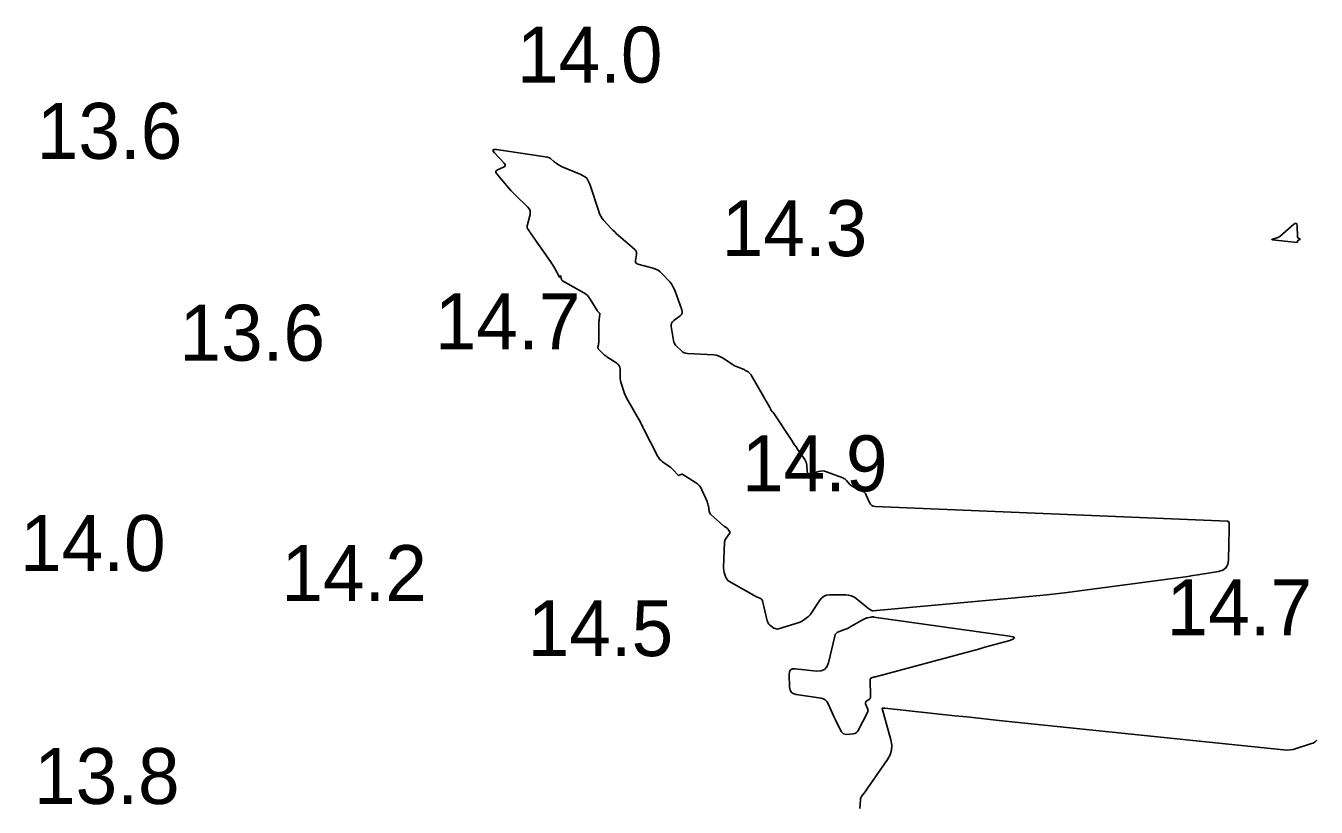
# Model space of a CAD drawing. Extents: x 1023796 to 1112670, y 656573 to 837340.
# Drawn here: x 1101077.9 to 1101193.3, y 690081.5 to 690151.4 of the extents above; entities that cross this region are included whole.
import ezdxf

# ---------------------------------------------------------------- set-up
doc = ezdxf.new("R2010")
doc.units = 0
doc.layers.add('V-CHAN-CONT-15FT', color=7, linetype='Continuous')
doc.layers.add('V-TOPO-SOUN', color=7, linetype='Continuous')

msp = doc.modelspace()

# ---------------------------------------------------------------- linework, layer by layer
at = {"layer": 'V-CHAN-CONT-15FT'}
for points in [[(1101169.18, 690100.49), (1101167.6, 690100.32), (1101166.02, 690100.17), (1101153.61, 690099.06), (1101153.58, 690099.06), (1101153.55, 690099.06), (1101153.52, 690099.07), (1101153.49, 690099.09), (1101153.38, 690099.16), (1101153.35, 690099.18), (1101153.33, 690099.19), (1101153.3, 690099.21), (1101153.27, 690099.23), (1101152.12, 690100.16), (1101151.91, 690100.3), (1101151.69, 690100.4), (1101151.45, 690100.46), (1101151.2, 690100.48), (1101149.76, 690100.47), (1101149.49, 690100.44), (1101149.26, 690100.36), (1101149.06, 690100.21), (1101148.89, 690100), (1101148.07, 690098.78), (1101148.01, 690098.7), (1101147.94, 690098.61), (1101147.86, 690098.54), (1101147.78, 690098.47), (1101147.42, 690098.21), (1101147.33, 690098.15), (1101147.24, 690098.09), (1101147.14, 690098.05), (1101147.04, 690098.01), (1101145.18, 690097.44), (1101145.08, 690097.42), (1101144.97, 690097.43), (1101144.88, 690097.46), (1101144.78, 690097.51), (1101144.42, 690097.78), (1101144.33, 690097.86), (1101144.27, 690097.94), (1101144.22, 690098.03), (1101144.18, 690098.14), (1101143.76, 690099.95), (1101143.73, 690100.02), (1101143.7, 690100.07), (1101143.64, 690100.12), (1101143.58, 690100.16), (1101143.3, 690100.27), (1101143.23, 690100.31), (1101143.16, 690100.34), (1101143.09, 690100.37), (1101143.02, 690100.41), (1101140.76, 690101.71), (1101140.67, 690101.77), (1101140.59, 690101.85), (1101140.53, 690101.94), (1101140.49, 690102.04), (1101140.34, 690102.48), (1101140.31, 690102.59), (1101140.29, 690102.7), (1101140.28, 690102.82), (1101140.28, 690102.93), (1101140.37, 690105.19), (1101140.38, 690105.29), (1101140.4, 690105.38), (1101140.44, 690105.47), (1101140.5, 690105.55), (1101140.82, 690105.96), (1101140.84, 690105.99), (1101140.85, 690106.03), (1101140.84, 690106.06), (1101140.83, 690106.1), (1101140.73, 690106.27), (1101140.72, 690106.29), (1101140.71, 690106.32), (1101140.69, 690106.34), (1101140.67, 690106.36), (1101140.6, 690106.44), (1101140.58, 690106.46), (1101140.56, 690106.48), (1101140.54, 690106.5), (1101140.52, 690106.51), (1101140.36, 690106.59), (1101140.33, 690106.61), (1101140.3, 690106.64), (1101140.27, 690106.66), (1101140.24, 690106.68), (1101139.19, 690107.61), (1101139.12, 690107.69), (1101139.06, 690107.77), (1101139.02, 690107.87), (1101139, 690107.97), (1101138.93, 690108.4), (1101138.91, 690108.5), (1101138.88, 690108.61), (1101138.85, 690108.71), (1101138.81, 690108.81), (1101138.34, 690109.87), (1101138.23, 690110.07), (1101138.1, 690110.24), (1101137.94, 690110.4), (1101137.76, 690110.53), (1101136.63, 690111.25), (1101136.59, 690111.26), (1101136.55, 690111.27), (1101136.52, 690111.27), (1101136.48, 690111.25), (1101136.32, 690111.18), (1101136.28, 690111.16), (1101136.25, 690111.16), (1101136.21, 690111.17), (1101136.18, 690111.2), (1101135.79, 690111.63), (1101135.72, 690111.71), (1101135.64, 690111.78), (1101135.55, 690111.86), (1101135.46, 690111.92), (1101134.83, 690112.37), (1101134.7, 690112.48), (1101134.59, 690112.59), (1101134.49, 690112.72), (1101134.41, 690112.86), (1101133.14, 690115.29), (1101133.11, 690115.34), (1101133.09, 690115.39), (1101133.07, 690115.43), (1101133.05, 690115.48), (1101132.96, 690115.67), (1101132.94, 690115.72), (1101132.92, 690115.76), (1101132.89, 690115.81), (1101132.87, 690115.85), (1101131.64, 690118.02), (1101131.56, 690118.17), (1101131.49, 690118.33), (1101131.42, 690118.49), (1101131.36, 690118.65), (1101131.14, 690119.32), (1101131.09, 690119.48), (1101131.06, 690119.64), (1101131.04, 690119.81), (1101131.03, 690119.98), (1101131.02, 690120.66), (1101131, 690120.82), (1101130.94, 690120.96), (1101130.85, 690121.08), (1101130.73, 690121.18), (1101129.93, 690121.7), (1101129.83, 690121.77), (1101129.74, 690121.84), (1101129.64, 690121.92), (1101129.55, 690122), (1101129.11, 690122.42), (1101129.07, 690122.46), (1101129.05, 690122.51), (1101129.04, 690122.56), (1101129.04, 690122.61), (1101129.09, 690122.84), (1101129.09, 690122.9), (1101129.1, 690122.96), (1101129.11, 690123.01), (1101129.11, 690123.07), (1101129.12, 690124.73), (1101129.12, 690124.82), (1101129.13, 690124.91), (1101129.14, 690125.01), (1101129.14, 690125.1), (1101129.2, 690125.58), (1101129.2, 690125.62), (1101129.2, 690125.65), (1101129.18, 690125.67), (1101129.16, 690125.7), (1101129.05, 690125.79), (1101129.03, 690125.81), (1101129, 690125.84), (1101128.98, 690125.87), (1101128.96, 690125.89), (1101128.35, 690126.92), (1101128.23, 690127.09), (1101128.1, 690127.25), (1101127.94, 690127.38), (1101127.77, 690127.49), (1101125.88, 690128.55), (1101125.87, 690128.56), (1101125.86, 690128.57), (1101125.85, 690128.58), (1101125.84, 690128.6), (1101125.8, 690128.65), (1101125.8, 690128.67), (1101125.79, 690128.68), (1101125.78, 690128.7), (1101125.78, 690128.71), (1101125.69, 690129), (1101125.68, 690129.02), (1101125.67, 690129.02), (1101125.67, 690129.02), (1101125.66, 690129), (1101125.64, 690128.9), (1101125.64, 690128.88), (1101125.63, 690128.87), (1101125.62, 690128.87), (1101125.61, 690128.89), (1101125.16, 690129.72), (1101125.08, 690129.86), (1101124.99, 690130), (1101124.9, 690130.14), (1101124.81, 690130.28), (1101123.04, 690132.79), (1101123, 690132.85), (1101122.96, 690132.9), (1101122.93, 690132.96), (1101122.89, 690133.01), (1101122.75, 690133.23), (1101122.73, 690133.29), (1101122.71, 690133.35), (1101122.71, 690133.41), (1101122.72, 690133.47), (1101122.97, 690134.48), (1101122.99, 690134.67), (1101122.97, 690134.84), (1101122.9, 690135), (1101122.78, 690135.14), (1101121.66, 690136.22), (1101121.46, 690136.42), (1101121.27, 690136.63), (1101121.08, 690136.84), (1101120.89, 690137.05), (1101119.99, 690138.13), (1101119.92, 690138.24), (1101119.92, 690138.33), (1101119.96, 690138.41), (1101120.07, 690138.48), (1101120.61, 690138.72), (1101120.71, 690138.79), (1101120.76, 690138.87), (1101120.74, 690138.96), (1101120.67, 690139.06), (1101119.8, 690139.99), (1101119.67, 690140.15), (1101119.66, 690140.25), (1101119.75, 690140.3), (1101119.96, 690140.29), (1101124.54, 690139.61), (1101124.62, 690139.59), (1101124.7, 690139.56), (1101124.77, 690139.52), (1101124.83, 690139.47), (1101125.09, 690139.23), (1101125.15, 690139.18), (1101125.21, 690139.14), (1101125.27, 690139.09), (1101125.33, 690139.05), (1101125.59, 690138.9), (1101125.65, 690138.86), (1101125.72, 690138.82), (1101125.79, 690138.79), (1101125.85, 690138.76), (1101127.5, 690138.06), (1101127.56, 690138.03), (1101127.61, 690138.01), (1101127.67, 690137.98), (1101127.72, 690137.95), (1101127.92, 690137.83), (1101127.97, 690137.8), (1101128.02, 690137.76), (1101128.05, 690137.72), (1101128.09, 690137.67), (1101128.21, 690137.44), (1101128.24, 690137.38), (1101128.27, 690137.32), (1101128.29, 690137.26), (1101128.31, 690137.2), (1101129.11, 690134.74), (1101129.19, 690134.53), (1101129.3, 690134.32), (1101129.42, 690134.13), (1101129.57, 690133.95), (1101130.21, 690133.26), (1101130.37, 690133.08), (1101130.54, 690132.92), (1101130.71, 690132.76), (1101130.88, 690132.6), (1101132.34, 690131.34), (1101132.43, 690131.25), (1101132.48, 690131.14), (1101132.5, 690131.03), (1101132.5, 690130.9), (1101132.4, 690130.37), (1101132.4, 690130.25), (1101132.43, 690130.16), (1101132.51, 690130.09), (1101132.62, 690130.04), (1101133.97, 690129.68), (1101134.2, 690129.6), (1101134.42, 690129.5), (1101134.61, 690129.36), (1101134.79, 690129.19), (1101135.46, 690128.46), (1101135.61, 690128.27), (1101135.75, 690128.06), (1101135.86, 690127.85), (1101135.96, 690127.62), (1101136.55, 690125.95), (1101136.58, 690125.8), (1101136.56, 690125.66), (1101136.5, 690125.53), (1101136.38, 690125.42), (1101135.83, 690125.01), (1101135.71, 690124.89), (1101135.63, 690124.76), (1101135.6, 690124.62), (1101135.6, 690124.46), (1101135.8, 690123.22), (1101135.83, 690123.07), (1101135.89, 690122.94), (1101135.97, 690122.81), (1101136.07, 690122.7), (1101136.52, 690122.28), (1101136.64, 690122.19), (1101136.76, 690122.12), (1101136.9, 690122.08), (1101137.05, 690122.06), (1101139.39, 690121.93), (1101139.6, 690121.9), (1101139.8, 690121.85), (1101139.99, 690121.77), (1101140.17, 690121.67), (1101141.03, 690121.09), (1101141.13, 690121.03), (1101141.22, 690120.98), (1101141.32, 690120.93), (1101141.42, 690120.89), (1101141.89, 690120.72), (1101141.97, 690120.69), (1101142.04, 690120.66), (1101142.12, 690120.62), (1101142.19, 690120.58), (1101142.47, 690120.41), (1101142.54, 690120.36), (1101142.6, 690120.31), (1101142.65, 690120.25), (1101142.7, 690120.18), (1101144.42, 690117.23), (1101144.43, 690117.2), (1101144.45, 690117.16), (1101144.47, 690117.13), (1101144.48, 690117.09), (1101144.56, 690116.93), (1101144.57, 690116.91), (1101144.58, 690116.89), (1101144.59, 690116.87), (1101144.61, 690116.86), (1101144.69, 690116.82), (1101144.71, 690116.8), (1101144.73, 690116.79), (1101144.74, 690116.77), (1101144.75, 690116.75), (1101146.38, 690114.28), (1101146.5, 690114.08), (1101146.63, 690113.89), (1101146.76, 690113.7), (1101146.89, 690113.5), (1101147.53, 690112.58), (1101147.6, 690112.46), (1101147.65, 690112.34), (1101147.69, 690112.21), (1101147.71, 690112.07), (1101147.75, 690111.51), (1101147.77, 690111.4), (1101147.83, 690111.32), (1101147.92, 690111.29), (1101148.04, 690111.31), (1101148.79, 690111.52), (1101148.96, 690111.55), (1101149.13, 690111.56), (1101149.3, 690111.53), (1101149.47, 690111.49), (1101150.93, 690110.94), (1101151.03, 690110.89), (1101151.11, 690110.84), (1101151.19, 690110.78), (1101151.26, 690110.7), (1101151.52, 690110.38), (1101151.59, 690110.3), (1101151.67, 690110.24), (1101151.76, 690110.18), (1101151.85, 690110.14), (1101152.59, 690109.82), (1101152.73, 690109.75), (1101152.85, 690109.65), (1101152.95, 690109.53), (1101153.03, 690109.38), (1101153.32, 690108.73), (1101153.41, 690108.59), (1101153.52, 690108.48), (1101153.66, 690108.42), (1101153.82, 690108.39), (1101185.33, 690107.07), (1101185.39, 690107.05), (1101185.44, 690107.03), (1101185.46, 690106.98), (1101185.47, 690106.92), (1101185.47, 690106.64), (1101185.47, 690106.57), (1101185.47, 690106.5), (1101185.47, 690106.43), (1101185.47, 690106.36), (1101185.43, 690103.61), (1101185.36, 690103.2), (1101185.19, 690102.89), (1101184.9, 690102.67), (1101184.51, 690102.55), (1101182.69, 690102.27), (1101182.24, 690102.2), (1101181.79, 690102.13), (1101181.33, 690102.07), (1101180.88, 690102), (1101172.33, 690100.87), (1101170.76, 690100.67)], [(1101191.62, 690132.4), (1101191.64, 690132.38), (1101191.67, 690132.36), (1101191.79, 690132.31), (1101191.82, 690132.3), (1101191.83, 690132.28), (1101191.82, 690132.27), (1101191.8, 690132.25), (1101191.63, 690132.16), (1101191.62, 690132.15), (1101191.61, 690132.14), (1101191.6, 690132.12), (1101191.6, 690132.11), (1101191.59, 690132.03), (1101191.59, 690132.01), (1101191.58, 690132), (1101191.57, 690131.99), (1101191.55, 690131.99), (1101189.35, 690132.23), (1101189.31, 690132.24), (1101189.29, 690132.25), (1101189.31, 690132.27), (1101189.35, 690132.28), (1101189.64, 690132.37), (1101189.67, 690132.38), (1101189.7, 690132.39), (1101189.73, 690132.4), (1101189.77, 690132.41), (1101189.89, 690132.45), (1101189.92, 690132.47), (1101189.95, 690132.48), (1101189.97, 690132.5), (1101190, 690132.52), (1101191.25, 690133.61), (1101191.38, 690133.69), (1101191.47, 690133.7), (1101191.52, 690133.63), (1101191.55, 690133.49), (1101191.6, 690132.46), (1101191.6, 690132.43)], [(1101153.42, 690093), (1101153.4, 690092.97), (1101153.39, 690092.92), (1101153.41, 690091.38), (1101153.41, 690091.3), (1101153.38, 690091.24), (1101153.34, 690091.18), (1101153.29, 690091.13), (1101153.03, 690090.96), (1101152.98, 690090.91), (1101152.95, 690090.86), (1101152.95, 690090.8), (1101152.97, 690090.73), (1101153.15, 690090.32), (1101153.18, 690090.23), (1101153.19, 690090.13), (1101153.18, 690090.04), (1101153.14, 690089.95), (1101152.3, 690088.34), (1101152.22, 690088.22), (1101152.12, 690088.13), (1101152, 690088.08), (1101151.86, 690088.05), (1101151.26, 690088), (1101151.12, 690088.01), (1101151, 690088.05), (1101150.9, 690088.13), (1101150.82, 690088.24), (1101150.38, 690089.1), (1101150.29, 690089.29), (1101150.2, 690089.48), (1101150.11, 690089.67), (1101150.02, 690089.87), (1101149.63, 690090.74), (1101149.52, 690090.93), (1101149.37, 690091.08), (1101149.2, 690091.18), (1101148.99, 690091.23), (1101146.76, 690091.57), (1101146.51, 690091.65), (1101146.33, 690091.78), (1101146.22, 690091.97), (1101146.18, 690092.22), (1101146.14, 690093.36), (1101146.17, 690093.6), (1101146.27, 690093.77), (1101146.44, 690093.85), (1101146.68, 690093.86), (1101148.62, 690093.66), (1101149, 690093.68), (1101149.29, 690093.8), (1101149.51, 690094.04), (1101149.65, 690094.39), (1101150.21, 690096.79), (1101150.26, 690096.92), (1101150.33, 690097.02), (1101150.43, 690097.11), (1101150.55, 690097.17), (1101151.09, 690097.37), (1101151.22, 690097.42), (1101151.35, 690097.48), (1101151.48, 690097.54), (1101151.6, 690097.61), (1101152.88, 690098.33), (1101152.95, 690098.36), (1101153.01, 690098.38), (1101153.08, 690098.41), (1101153.15, 690098.42), (1101153.43, 690098.48), (1101153.5, 690098.49), (1101153.57, 690098.5), (1101153.64, 690098.5), (1101153.71, 690098.49), (1101165.83, 690096.79), (1101166.18, 690096.72), (1101166.29, 690096.63), (1101166.19, 690096.53), (1101165.86, 690096.41), (1101164.08, 690095.91), (1101163.63, 690095.79), (1101163.18, 690095.66), (1101162.74, 690095.54), (1101162.29, 690095.42), (1101153.87, 690093.16), (1101153.82, 690093.15), (1101153.77, 690093.14), (1101153.73, 690093.12), (1101153.68, 690093.11), (1101153.49, 690093.05), (1101153.45, 690093.03)]]:
    msp.add_lwpolyline(points, close=True, dxfattribs=at)
msp.add_lwpolyline([(1101152.46, 690081.38), (1101152.51, 690082.14), (1101152.52, 690082.24), (1101152.55, 690082.34), (1101152.6, 690082.44), (1101152.66, 690082.53), (1101152.92, 690082.88), (1101152.99, 690082.96), (1101153.05, 690083.05), (1101153.12, 690083.14), (1101153.18, 690083.23), (1101154.94, 690085.75), (1101155.17, 690086.16), (1101155.3, 690086.59), (1101155.32, 690087.04), (1101155.24, 690087.51), (1101154.46, 690090.32), (1101154.46, 690090.34), (1101154.47, 690090.36), (1101154.48, 690090.36), (1101154.5, 690090.36), (1101154.6, 690090.35), (1101154.63, 690090.35), (1101154.65, 690090.35), (1101154.67, 690090.34), (1101154.7, 690090.34), (1101160.96, 690089.67), (1101162.02, 690089.56), (1101163.07, 690089.44), (1101164.12, 690089.33), (1101165.18, 690089.22), (1101190.35, 690086.61), (1101190.64, 690086.6), (1101190.92, 690086.61), (1101191.2, 690086.66), (1101191.47, 690086.73), (1101192.85, 690087.18), (1101192.98, 690087.23), (1101193.1, 690087.3), (1101193.21, 690087.37), (1101193.31, 690087.47)], dxfattribs=at)

# ---------------------------------------------------------------- texts
at = {"layer": 'V-TOPO-SOUN'}
for s, p in [('14.0 ', (1101121.8, 690146.28)), ('13.6 ', (1101078.87, 690139.46)), ('14.3 ', (1101140.11, 690130.76)), ('14.7 ', (1101114.46, 690122.43)), ('13.6 ', (1101091.63, 690121.41)), ('14.9 ', (1101141.92, 690109.73)), ('14.0 ', (1101077.38, 690102.61)), ('14.2 ', (1101100.74, 690099.92)), ('14.7 ', (1101179.88, 690096.87)), ('14.5 ', (1101122.76, 690095)), ('13.8 ', (1101078.63, 690081.78))]:
    msp.add_text(s, height=5, dxfattribs=at).set_placement(p)

doc.saveas('drawing.dxf')
